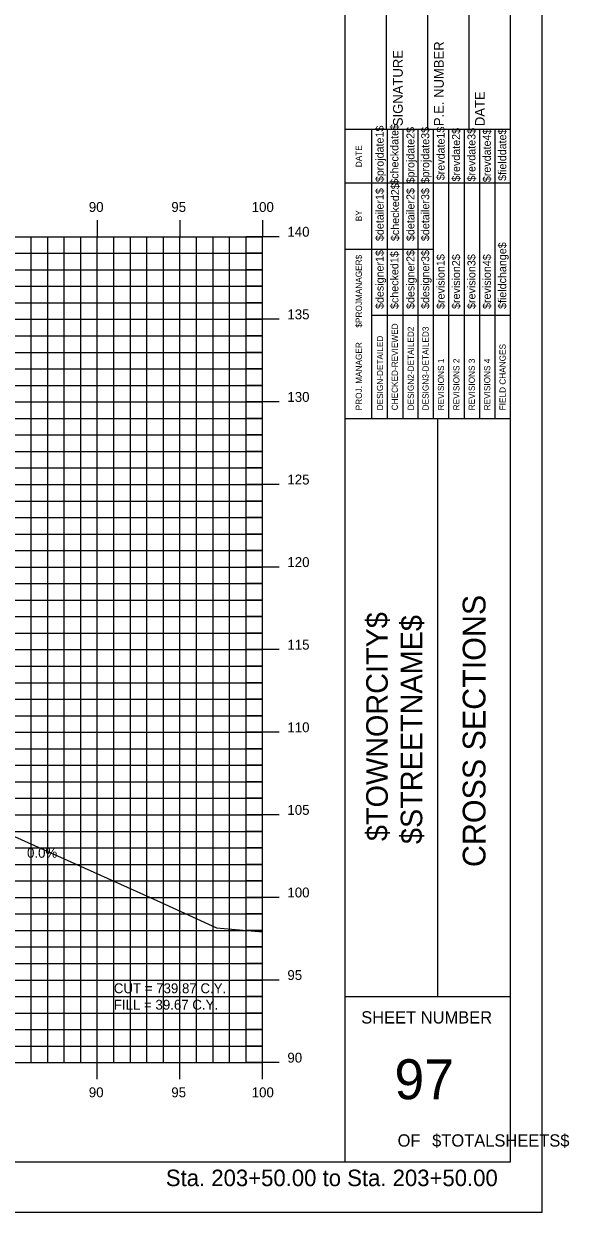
# Model space of a CAD drawing. Extents: x 850598 to 870284, y 366541 to 366651.
# Drawn here: x 866924.7 to 866957.7, y 366541.2 to 366613.1 of the extents above; entities that cross this region are included whole.
import ezdxf

# ---------------------------------------------------------------- set-up
doc = ezdxf.new("R2010")
doc.units = 0
for name, color, linetype in [('ANNOTATION', 7, 'Continuous'), ('BORDER', 7, 'Continuous'), ('D_Roadway_Centerline', 7, 'Continuous'), ('D_Text_Standard', 7, 'Continuous'), ('H_V ANNOTATION', 7, 'Continuous'), ('HIGHWAY_TITLE', 7, 'Continuous'), ('MAJOR', 7, 'Continuous'), ('MINOR', 7, 'Continuous'), ('PLOT BOUNDARY', 7, 'Continuous'), ('S_Roadway_Centerline', 7, 'Continuous')]:
    doc.layers.add(name, color=color, linetype=linetype)

msp = doc.modelspace()

# ---------------------------------------------------------------- linework, layer by layer
at = {"layer": 'BORDER'}
for p, q in [((866944.125, 366544.225), (866944.125, 366649.225)), ((866954.125, 366544.225), (866954.125, 366649.225)), ((866946.625, 366606.728), (866946.625, 366615.376)), ((866949.125, 366606.728), (866949.125, 366615.376)), ((866951.625, 366606.728), (866951.625, 366615.376)), ((866944.125, 366606.728), (866954.125, 366606.728)), ((866944.125, 366589.228), (866954.125, 366589.228)), ((866949.716, 366554.228), (866949.716, 366589.228)), ((866944.125, 366554.228), (866954.125, 366554.228)), ((866794.125, 366544.225), (866954.125, 366544.225))]:
    msp.add_line(p, q, dxfattribs=at)
for points in [[(866945.74, 366603.478), (866945.74, 366606.728)], [(866946.672, 366589.231), (866946.672, 366606.728)], [(866947.604, 366606.728), (866947.604, 366589.231)], [(866948.536, 366589.231), (866948.536, 366606.728)], [(866949.467, 366589.231), (866949.467, 366606.728)], [(866950.399, 366589.231), (866950.399, 366606.728)], [(866951.331, 366589.231), (866951.331, 366606.728)], [(866952.263, 366589.231), (866952.263, 366606.728)], [(866953.194, 366589.231), (866953.194, 366606.728)], [(866945.741, 366589.231), (866945.741, 366606.022)], [(866944.125, 366603.478), (866954.125, 366603.478)], [(866944.125, 366599.478), (866945.741, 366599.478)], [(866945.74, 366599.478), (866949.467, 366599.478)], [(866945.74, 366595.478), (866954.125, 366595.478)]]:
    msp.add_lwpolyline(points, dxfattribs=at)
at = {"layer": 'D_Roadway_Centerline'}
msp.add_lwpolyline([(866803.201, 366593.194), (866818.079, 366585.754), (866821.125, 366583.096), (866821.579, 366585.544), (866821.67, 366585.546), (866821.748, 366585.5), (866822.118, 366585.113), (866822.125, 366584.946), (866828.125, 366585.306), (866839.125, 366585.306), (866850.125, 366585.306), (866854.125, 366585.066), (866856.125, 366584.946), (866862.125, 366582.946), (866905.99, 366568.225), (866914.007, 366565.535), (866923.869, 366562.225), (866927.869, 366562.225)], dxfattribs=at)
at = {"layer": 'MAJOR'}
for p, q in [((866929.125, 366601.227), (866929.125, 366600.225)), ((866929.125, 366601.227), (866929.125, 366600.225)), ((866934.125, 366601.227), (866934.125, 366600.225)), ((866934.125, 366601.227), (866934.125, 366600.225)), ((866939.125, 366601.227), (866939.125, 366600.225)), ((866939.125, 366601.227), (866939.125, 366600.225)), ((866799.125, 366600.225), (866939.125, 366600.225)), ((866799.125, 366600.225), (866939.125, 366600.225)), ((866799.125, 366600.225), (866939.125, 366600.225)), ((866799.125, 366600.225), (866939.125, 366600.225)), ((866929.125, 366550.225), (866929.125, 366600.225)), ((866929.125, 366550.225), (866929.125, 366600.225)), ((866934.125, 366550.225), (866934.125, 366600.225)), ((866934.125, 366550.225), (866934.125, 366600.225)), ((866940.127, 366600.225), (866938.123, 366600.225)), ((866940.127, 366600.225), (866938.123, 366600.225)), ((866939.125, 366550.225), (866939.125, 366600.225)), ((866939.125, 366550.225), (866939.125, 366600.225)), ((866939.125, 366550.225), (866939.125, 366600.225)), ((866939.125, 366550.225), (866939.125, 366600.225)), ((866799.125, 366595.225), (866939.125, 366595.225)), ((866799.125, 366595.225), (866939.125, 366595.225)), ((866940.127, 366595.225), (866938.123, 366595.225)), ((866940.127, 366595.225), (866938.123, 366595.225)), ((866799.125, 366590.225), (866939.125, 366590.225)), ((866799.125, 366590.225), (866939.125, 366590.225)), ((866940.127, 366590.225), (866938.123, 366590.225)), ((866940.127, 366590.225), (866938.123, 366590.225)), ((866799.125, 366585.225), (866939.125, 366585.225)), ((866799.125, 366585.225), (866939.125, 366585.225)), ((866940.127, 366585.225), (866938.123, 366585.225)), ((866940.127, 366585.225), (866938.123, 366585.225)), ((866799.125, 366580.225), (866939.125, 366580.225)), ((866799.125, 366580.225), (866939.125, 366580.225)), ((866940.127, 366580.225), (866938.123, 366580.225)), ((866940.127, 366580.225), (866938.123, 366580.225)), ((866799.125, 366575.225), (866939.125, 366575.225)), ((866799.125, 366575.225), (866939.125, 366575.225)), ((866940.127, 366575.225), (866938.123, 366575.225)), ((866940.127, 366575.225), (866938.123, 366575.225)), ((866799.125, 366570.225), (866939.125, 366570.225)), ((866799.125, 366570.225), (866939.125, 366570.225)), ((866940.127, 366570.225), (866938.123, 366570.225)), ((866940.127, 366570.225), (866938.123, 366570.225)), ((866799.125, 366565.225), (866939.125, 366565.225)), ((866799.125, 366565.225), (866939.125, 366565.225)), ((866940.127, 366565.225), (866938.123, 366565.225)), ((866940.127, 366565.225), (866938.123, 366565.225)), ((866799.125, 366560.225), (866939.125, 366560.225)), ((866799.125, 366560.225), (866939.125, 366560.225)), ((866940.127, 366560.225), (866938.123, 366560.225)), ((866940.127, 366560.225), (866938.123, 366560.225)), ((866799.125, 366555.225), (866939.125, 366555.225)), ((866799.125, 366555.225), (866939.125, 366555.225)), ((866940.127, 366555.225), (866938.123, 366555.225)), ((866940.127, 366555.225), (866938.123, 366555.225)), ((866799.125, 366550.225), (866939.125, 366550.225)), ((866799.125, 366550.225), (866939.125, 366550.225)), ((866799.125, 366550.225), (866939.125, 366550.225)), ((866799.125, 366550.225), (866939.125, 366550.225)), ((866929.125, 366549.223), (866929.125, 366550.225)), ((866929.125, 366549.223), (866929.125, 366550.225)), ((866934.125, 366549.223), (866934.125, 366550.225)), ((866934.125, 366549.223), (866934.125, 366550.225)), ((866940.127, 366550.225), (866938.123, 366550.225)), ((866940.127, 366550.225), (866938.123, 366550.225)), ((866939.125, 366549.223), (866939.125, 366550.225)), ((866939.125, 366549.223), (866939.125, 366550.225))]:
    msp.add_line(p, q, dxfattribs=at)
at = {"layer": 'MINOR'}
for p, q in [((866925.125, 366550.225), (866925.125, 366600.225)), ((866925.125, 366550.225), (866925.125, 366600.225)), ((866926.125, 366550.225), (866926.125, 366600.225)), ((866926.125, 366550.225), (866926.125, 366600.225)), ((866927.125, 366550.225), (866927.125, 366600.225)), ((866927.125, 366550.225), (866927.125, 366600.225)), ((866928.125, 366550.225), (866928.125, 366600.225)), ((866928.125, 366550.225), (866928.125, 366600.225)), ((866930.125, 366550.225), (866930.125, 366600.225)), ((866930.125, 366550.225), (866930.125, 366600.225)), ((866931.125, 366550.225), (866931.125, 366600.225)), ((866931.125, 366550.225), (866931.125, 366600.225)), ((866932.125, 366550.225), (866932.125, 366600.225)), ((866932.125, 366550.225), (866932.125, 366600.225)), ((866933.125, 366550.225), (866933.125, 366600.225)), ((866933.125, 366550.225), (866933.125, 366600.225)), ((866935.125, 366550.225), (866935.125, 366600.225)), ((866935.125, 366550.225), (866935.125, 366600.225)), ((866936.125, 366550.225), (866936.125, 366600.225)), ((866936.125, 366550.225), (866936.125, 366600.225)), ((866937.125, 366550.225), (866937.125, 366600.225)), ((866937.125, 366550.225), (866937.125, 366600.225)), ((866938.125, 366550.225), (866938.125, 366600.225)), ((866938.125, 366550.225), (866938.125, 366600.225)), ((866799.125, 366599.225), (866939.125, 366599.225)), ((866799.125, 366599.225), (866939.125, 366599.225)), ((866939.125, 366599.225), (866938.123, 366599.225)), ((866939.125, 366599.225), (866938.123, 366599.225)), ((866799.125, 366598.225), (866939.125, 366598.225)), ((866799.125, 366598.225), (866939.125, 366598.225)), ((866939.125, 366598.225), (866938.123, 366598.225)), ((866939.125, 366598.225), (866938.123, 366598.225)), ((866799.125, 366597.225), (866939.125, 366597.225)), ((866799.125, 366597.225), (866939.125, 366597.225)), ((866939.125, 366597.225), (866938.123, 366597.225)), ((866939.125, 366597.225), (866938.123, 366597.225)), ((866799.125, 366596.225), (866939.125, 366596.225)), ((866799.125, 366596.225), (866939.125, 366596.225)), ((866939.125, 366596.225), (866938.123, 366596.225)), ((866939.125, 366596.225), (866938.123, 366596.225)), ((866799.125, 366594.225), (866939.125, 366594.225)), ((866799.125, 366594.225), (866939.125, 366594.225)), ((866939.125, 366594.225), (866938.123, 366594.225)), ((866939.125, 366594.225), (866938.123, 366594.225)), ((866799.125, 366593.225), (866939.125, 366593.225)), ((866799.125, 366593.225), (866939.125, 366593.225)), ((866939.125, 366593.225), (866938.123, 366593.225)), ((866939.125, 366593.225), (866938.123, 366593.225)), ((866799.125, 366592.225), (866939.125, 366592.225)), ((866799.125, 366592.225), (866939.125, 366592.225)), ((866939.125, 366592.225), (866938.123, 366592.225)), ((866939.125, 366592.225), (866938.123, 366592.225)), ((866799.125, 366591.225), (866939.125, 366591.225)), ((866799.125, 366591.225), (866939.125, 366591.225)), ((866939.125, 366591.225), (866938.123, 366591.225)), ((866939.125, 366591.225), (866938.123, 366591.225)), ((866799.125, 366589.225), (866939.125, 366589.225)), ((866799.125, 366589.225), (866939.125, 366589.225)), ((866939.125, 366589.225), (866938.123, 366589.225)), ((866939.125, 366589.225), (866938.123, 366589.225)), ((866799.125, 366588.225), (866939.125, 366588.225)), ((866799.125, 366588.225), (866939.125, 366588.225)), ((866939.125, 366588.225), (866938.123, 366588.225)), ((866939.125, 366588.225), (866938.123, 366588.225)), ((866799.125, 366587.225), (866939.125, 366587.225)), ((866799.125, 366587.225), (866939.125, 366587.225)), ((866939.125, 366587.225), (866938.123, 366587.225)), ((866939.125, 366587.225), (866938.123, 366587.225)), ((866799.125, 366586.225), (866939.125, 366586.225)), ((866799.125, 366586.225), (866939.125, 366586.225)), ((866939.125, 366586.225), (866938.123, 366586.225)), ((866939.125, 366586.225), (866938.123, 366586.225)), ((866799.125, 366584.225), (866939.125, 366584.225)), ((866799.125, 366584.225), (866939.125, 366584.225)), ((866939.125, 366584.225), (866938.123, 366584.225)), ((866939.125, 366584.225), (866938.123, 366584.225)), ((866799.125, 366583.225), (866939.125, 366583.225)), ((866799.125, 366583.225), (866939.125, 366583.225)), ((866939.125, 366583.225), (866938.123, 366583.225)), ((866939.125, 366583.225), (866938.123, 366583.225)), ((866799.125, 366582.225), (866939.125, 366582.225)), ((866799.125, 366582.225), (866939.125, 366582.225)), ((866939.125, 366582.225), (866938.123, 366582.225)), ((866939.125, 366582.225), (866938.123, 366582.225)), ((866799.125, 366581.225), (866939.125, 366581.225)), ((866799.125, 366581.225), (866939.125, 366581.225)), ((866939.125, 366581.225), (866938.123, 366581.225)), ((866939.125, 366581.225), (866938.123, 366581.225)), ((866799.125, 366579.225), (866939.125, 366579.225)), ((866799.125, 366579.225), (866939.125, 366579.225)), ((866939.125, 366579.225), (866938.123, 366579.225)), ((866939.125, 366579.225), (866938.123, 366579.225)), ((866799.125, 366578.225), (866939.125, 366578.225)), ((866799.125, 366578.225), (866939.125, 366578.225)), ((866939.125, 366578.225), (866938.123, 366578.225)), ((866939.125, 366578.225), (866938.123, 366578.225)), ((866799.125, 366577.225), (866939.125, 366577.225)), ((866799.125, 366577.225), (866939.125, 366577.225)), ((866939.125, 366577.225), (866938.123, 366577.225)), ((866939.125, 366577.225), (866938.123, 366577.225)), ((866799.125, 366576.225), (866939.125, 366576.225)), ((866799.125, 366576.225), (866939.125, 366576.225)), ((866939.125, 366576.225), (866938.123, 366576.225)), ((866939.125, 366576.225), (866938.123, 366576.225)), ((866799.125, 366574.225), (866939.125, 366574.225)), ((866799.125, 366574.225), (866939.125, 366574.225)), ((866939.125, 366574.225), (866938.123, 366574.225)), ((866939.125, 366574.225), (866938.123, 366574.225)), ((866799.125, 366573.225), (866939.125, 366573.225)), ((866799.125, 366573.225), (866939.125, 366573.225)), ((866939.125, 366573.225), (866938.123, 366573.225)), ((866939.125, 366573.225), (866938.123, 366573.225)), ((866799.125, 366572.225), (866939.125, 366572.225)), ((866799.125, 366572.225), (866939.125, 366572.225)), ((866939.125, 366572.225), (866938.123, 366572.225)), ((866939.125, 366572.225), (866938.123, 366572.225)), ((866799.125, 366571.225), (866939.125, 366571.225)), ((866799.125, 366571.225), (866939.125, 366571.225)), ((866939.125, 366571.225), (866938.123, 366571.225)), ((866939.125, 366571.225), (866938.123, 366571.225)), ((866799.125, 366569.225), (866939.125, 366569.225)), ((866799.125, 366569.225), (866939.125, 366569.225)), ((866939.125, 366569.225), (866938.123, 366569.225)), ((866939.125, 366569.225), (866938.123, 366569.225)), ((866799.125, 366568.225), (866939.125, 366568.225)), ((866799.125, 366568.225), (866939.125, 366568.225)), ((866939.125, 366568.225), (866938.123, 366568.225)), ((866939.125, 366568.225), (866938.123, 366568.225)), ((866799.125, 366567.225), (866939.125, 366567.225)), ((866799.125, 366567.225), (866939.125, 366567.225)), ((866939.125, 366567.225), (866938.123, 366567.225)), ((866939.125, 366567.225), (866938.123, 366567.225)), ((866799.125, 366566.225), (866939.125, 366566.225)), ((866799.125, 366566.225), (866939.125, 366566.225)), ((866939.125, 366566.225), (866938.123, 366566.225)), ((866939.125, 366566.225), (866938.123, 366566.225)), ((866799.125, 366564.225), (866939.125, 366564.225)), ((866799.125, 366564.225), (866939.125, 366564.225)), ((866939.125, 366564.225), (866938.123, 366564.225)), ((866939.125, 366564.225), (866938.123, 366564.225)), ((866799.125, 366563.225), (866939.125, 366563.225)), ((866799.125, 366563.225), (866939.125, 366563.225)), ((866939.125, 366563.225), (866938.123, 366563.225)), ((866939.125, 366563.225), (866938.123, 366563.225)), ((866799.125, 366562.225), (866939.125, 366562.225)), ((866799.125, 366562.225), (866939.125, 366562.225)), ((866939.125, 366562.225), (866938.123, 366562.225)), ((866939.125, 366562.225), (866938.123, 366562.225)), ((866799.125, 366561.225), (866939.125, 366561.225)), ((866799.125, 366561.225), (866939.125, 366561.225)), ((866939.125, 366561.225), (866938.123, 366561.225)), ((866939.125, 366561.225), (866938.123, 366561.225)), ((866799.125, 366559.225), (866939.125, 366559.225)), ((866799.125, 366559.225), (866939.125, 366559.225)), ((866939.125, 366559.225), (866938.123, 366559.225)), ((866939.125, 366559.225), (866938.123, 366559.225)), ((866799.125, 366558.225), (866939.125, 366558.225)), ((866799.125, 366558.225), (866939.125, 366558.225)), ((866939.125, 366558.225), (866938.123, 366558.225)), ((866939.125, 366558.225), (866938.123, 366558.225)), ((866799.125, 366557.225), (866939.125, 366557.225)), ((866799.125, 366557.225), (866939.125, 366557.225)), ((866939.125, 366557.225), (866938.123, 366557.225)), ((866939.125, 366557.225), (866938.123, 366557.225)), ((866799.125, 366556.225), (866939.125, 366556.225)), ((866799.125, 366556.225), (866939.125, 366556.225)), ((866939.125, 366556.225), (866938.123, 366556.225)), ((866939.125, 366556.225), (866938.123, 366556.225)), ((866799.125, 366554.225), (866939.125, 366554.225)), ((866799.125, 366554.225), (866939.125, 366554.225)), ((866939.125, 366554.225), (866938.123, 366554.225)), ((866939.125, 366554.225), (866938.123, 366554.225)), ((866799.125, 366553.225), (866939.125, 366553.225)), ((866799.125, 366553.225), (866939.125, 366553.225)), ((866939.125, 366553.225), (866938.123, 366553.225)), ((866939.125, 366553.225), (866938.123, 366553.225)), ((866799.125, 366552.225), (866939.125, 366552.225)), ((866799.125, 366552.225), (866939.125, 366552.225)), ((866939.125, 366552.225), (866938.123, 366552.225)), ((866939.125, 366552.225), (866938.123, 366552.225)), ((866799.125, 366551.225), (866939.125, 366551.225)), ((866799.125, 366551.225), (866939.125, 366551.225)), ((866939.125, 366551.225), (866938.123, 366551.225)), ((866939.125, 366551.225), (866938.123, 366551.225))]:
    msp.add_line(p, q, dxfattribs=at)
at = {"layer": 'PLOT BOUNDARY'}
msp.add_lwpolyline([(866786.032, 366541.166), (866956.032, 366541.166), (866956.032, 366651.166), (866786.032, 366651.166)], close=True, dxfattribs=at)
at = {"layer": 'S_Roadway_Centerline'}
msp.add_lwpolyline([(866859.596, 366582.194), (866866.589, 366582.201), (866873.713, 366582.099), (866877.217, 366582.035), (866881.575, 366581.849), (866883.258, 366581.792), (866886.271, 366580.795), (866889.784, 366579.792), (866897.133, 366575.168), (866902.094, 366571.937), (866907.567, 366570.583), (866916.165, 366567.67), (866917.984, 366566.892), (866918.314, 366566.788), (866918.486, 366566.44), (866932.719, 366560.047), (866936.328, 366558.381), (866939.125, 366558.141)], dxfattribs=at)

# ---------------------------------------------------------------- texts
at = {"layer": 'ANNOTATION'}
msp.add_text('0.0%', height=0.6, dxfattribs=at).set_placement((866924.874, 366562.625))
at = {"layer": 'BORDER'}
for s, height, rotation, p in [('SIGNATURE', 0.5906, 90, (866947.605, 366606.92)), ('P.E. NUMBER', 0.59055, 90, (866950.086, 366606.92)), ('DATE', 0.5906, 90, (866952.566, 366606.92)), ('$projdate1$', 0.48455, 90, (866946.448, 366603.529)), ('$checkdate$', 0.48455, 90, (866947.342, 366603.371)), ('$projdate2$', 0.48455, 90, (866948.311, 366603.45)), ('$projdate3$', 0.48455, 90, (866949.206, 366603.45)), ('$revdate1$', 0.4845, 90, (866950.137, 366603.647)), ('$revdate2$', 0.4845, 90, (866951.069, 366603.568)), ('$revdate3$', 0.4845, 90, (866952.001, 366603.568)), ('$revdate4$', 0.4845, 90, (866952.932, 366603.529)), ('$fielddate$', 0.48455, 90, (866953.864, 366603.607)), ('DATE', 0.3714, 90, (866945.129, 366604.434)), ('$checked2$', 0.4845, 90, (866947.38, 366599.963)), ('$detailer1$', 0.48455, 90, (866946.448, 366599.963)), ('$detailer2$', 0.48455, 90, (866948.311, 366599.963)), ('$detailer3$', 0.48455, 90, (866949.206, 366599.963)), ('BY', 0.3714, 90, (866945.129, 366601.163)), ('$fieldchange$', 0.48455, 90, (866953.864, 366595.851)), ('$designer1$', 0.48455, 90, (866946.448, 366595.851)), ('$checked1$', 0.4845, 90, (866947.342, 366595.851)), ('$designer2$', 0.48455, 90, (866948.311, 366595.851)), ('$designer3$', 0.48455, 90, (866949.206, 366595.851)), ('$revision1$', 0.48455, 90, (866950.137, 366595.851)), ('$revision2$', 0.48455, 90, (866951.069, 366595.851)), ('$revision3$', 0.48455, 90, (866952.001, 366595.851)), ('$revision4$', 0.48455, 90, (866952.932, 366595.851)), ('$PROJMANAGER$', 0.37275, 90, (866945.129, 366594.723)), ('CHECKED-REVIEWED', 0.37275, 90, (866947.306, 366589.716)), ('DESIGN-DETAILED', 0.37275, 90, (866946.412, 366589.716)), ('DESIGN2-DETAILED2', 0.37275, 90, (866948.275, 366589.716)), ('DESIGN3-DETAILED3', 0.37275, 90, (866949.169, 366589.716)), ('PROJ. MANAGER', 0.37275, 90, (866945.129, 366589.716)), ('FIELD CHANGES', 0.37275, 90, (866953.828, 366589.716)), ('REVISIONS 1', 0.37275, 90, (866950.101, 366589.716)), ('REVISIONS 2', 0.37275, 90, (866951.033, 366589.716)), ('REVISIONS 3', 0.37275, 90, (866951.964, 366589.716)), ('REVISIONS 4', 0.37275, 90, (866952.896, 366589.716)), ('CROSS SECTIONS', 1.37787, 90, (866952.609, 366562.062)), ('SHEET NUMBER', 0.74527, 360, (866945.09, 366552.592)), ('97', 2.4194, 360, (866947.101, 366548.008)), ('OF', 0.7453, 360, (866947.292, 366545.138)), ('$TOTALSHEETS$', 0.74527, 360, (866949.381, 366545.138))]:
    msp.add_text(s, height=height, rotation=rotation, dxfattribs=at).set_placement(p)
at = {"layer": 'D_Text_Standard'}
for s, p in [('CUT = 739.87 C.Y.', (866930.125, 366554.425)), ('FILL = 39.67 C.Y.', (866930.125, 366553.429))]:
    msp.add_text(s, height=0.6, dxfattribs=at).set_placement(p)
at = {"layer": 'H_V ANNOTATION'}
for s, height, p in [('90', 0.6, (866928.611, 366601.725)), ('95', 0.6, (866933.603, 366601.725)), ('100', 0.6, (866938.466, 366601.725)), ('140', 0.6, (866940.625, 366600.225)), ('135', 0.6, (866940.625, 366595.225)), ('130', 0.6, (866940.625, 366590.225)), ('125', 0.6, (866940.625, 366585.225)), ('120', 0.6, (866940.625, 366580.225)), ('115', 0.6, (866940.625, 366575.225)), ('110', 0.6, (866940.625, 366570.225)), ('105', 0.6, (866940.625, 366565.225)), ('100', 0.6, (866940.625, 366560.225)), ('95', 0.6, (866940.625, 366555.225)), ('90', 0.6, (866940.625, 366550.225)), ('90', 0.6, (866928.611, 366548.125)), ('95', 0.6, (866933.603, 366548.125)), ('100', 0.6, (866938.466, 366548.125)), ('Sta. 203+50.00 to Sta. 203+50.00', 1.0002, (866933.271, 366542.745))]:
    msp.add_text(s, height=height, dxfattribs=at).set_placement(p)
at = {"layer": 'HIGHWAY_TITLE'}
for s, p in [('$TOWNORCITY$', (866946.697, 366563.637)), ('$STREETNAME$', (866948.784, 366563.457))]:
    msp.add_text(s, height=1.30428, rotation=90, dxfattribs=at).set_placement(p)

doc.saveas('drawing.dxf')
